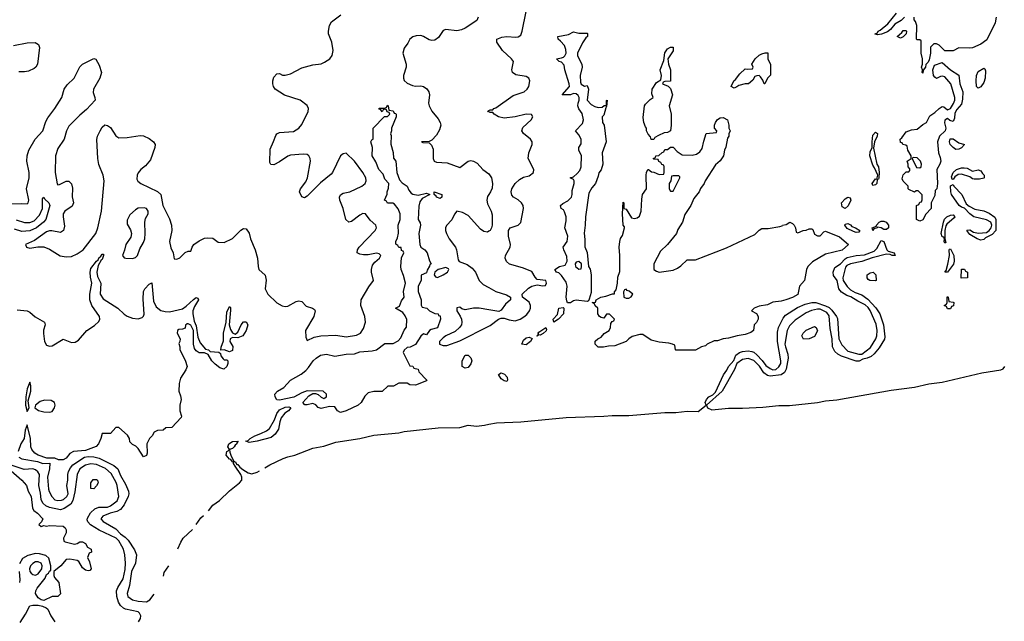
# Model space of a CAD drawing. Header units: inches. Extents: x 2293880 to 2522759, y 823965 to 1006879.
# Tile 293 of 325: x 2496616 to 2503719, y 854491 to 858832. Entities that reach past the tile are written whole.
import ezdxf

# ---------------------------------------------------------------- set-up
doc = ezdxf.new("R2010")
doc.units = ezdxf.units.IN
doc.header["$MEASUREMENT"] = 0
doc.layers.add('C4895', color=7, linetype='Continuous')
doc.layers.add('C5805', color=7, linetype='Continuous')

msp = doc.modelspace()

# ---------------------------------------------------------------- linework, layer by layer
at = {"layer": 'C4895', "color": 5}
for points, elevation in [([(2496550, 857503.8), (2496630, 857506.3), (2496670, 857502.6), (2496678, 857510), (2496681.2, 857530), (2496665.9, 857610), (2496683.4, 857690), (2496683.2, 857730), (2496668.3, 857811.7), (2496669.6, 857850), (2496680.9, 857890), (2496726.8, 857970), (2496781.6, 858030), (2496803.4, 858096.6), (2496817.6, 858122.4), (2496870, 858190.3), (2496919.8, 858270), (2496936.3, 858330), (2496959.1, 858360.9), (2497009.5, 858410), (2497049.6, 858490.4), (2497070, 858510.6), (2497150, 858551), (2497166, 858546), (2497190, 858504.7), (2497204.9, 858450), (2497193.1, 858410), (2497149.2, 858330), (2497145.9, 858305.9), (2497158.4, 858270), (2497159.1, 858250), (2497096.9, 858183.1), (2497050, 858143.1), (2496970, 858062.4), (2496954.1, 858030), (2496936.3, 857970), (2496890, 857901), (2496872.9, 857850), (2496871.8, 857730), (2496886.5, 857646.5), (2496890, 857640.5), (2496903.4, 857643.4), (2496950, 857665.5), (2496970, 857665.7), (2496988.3, 857648.3), (2496995.6, 857615.6), (2496994.5, 857554.5), (2497003.9, 857510), (2496994.4, 857485.6), (2496941.2, 857450), (2496930.2, 857430), (2496928.9, 857408.9), (2496938.8, 857341.2), (2496932.4, 857310), (2496910, 857296.5), (2496848.3, 857308.3), (2496830, 857309.1), (2496810, 857300.5), (2496721.7, 857238.3), (2496657.3, 857210), (2496664, 857190), (2496690, 857183.1), (2496746.9, 857193.1), (2496790, 857191.5), (2496830, 857176.5), (2496907.7, 857127.7), (2496950, 857121.1), (2496990, 857123.7), (2497030, 857141.7), (2497073.7, 857170), (2497165.3, 857290), (2497179.4, 857330), (2497205.7, 857450), (2497225.3, 857670), (2497217.4, 857710), (2497187.2, 857787.2), (2497179, 857830), (2497173, 857967), (2497176.3, 857990), (2497195.6, 858030), (2497210, 858056), (2497230, 858074), (2497250, 858067.7), (2497270, 858054), (2497310, 857994), (2497330, 857979.1), (2497390, 857980.5), (2497484.5, 857995.5), (2497510, 857992.4), (2497550, 857974.4), (2497582, 857950), (2497593.4, 857930), (2497590.6, 857910.6), (2497558.6, 857821.4), (2497524, 857776), (2497490, 857751.3), (2497470, 857725.6), (2497462.6, 857710), (2497461.4, 857681.4), (2497467.1, 857667.1), (2497489, 857649), (2497610, 857593), (2497634.4, 857570), (2497647.4, 857490), (2497695.5, 857395.5), (2497711.2, 857350), (2497713.8, 857310), (2497695.5, 857230), (2497705.1, 857185.1), (2497722.8, 857150), (2497730, 857106), (2497750, 857103), (2497770, 857114), (2497810, 857152), (2497830, 857162), (2497850, 857162), (2497859, 857190), (2497872.3, 857210), (2497910, 857236), (2497950, 857254), (2497970, 857258), (2498010, 857254), (2498047.2, 857227.2), (2498090, 857224), (2498150, 857251.8), (2498210, 857312.4), (2498230, 857323.8), (2498250, 857322), (2498271, 857291), (2498280.8, 857250), (2498313.8, 857170), (2498330.3, 857110), (2498335.3, 857050), (2498342, 857030), (2498387.8, 856987.8), (2498393.2, 856953.2), (2498386.5, 856890), (2498406.9, 856850), (2498470, 856789), (2498510, 856768.1), (2498530, 856762.2), (2498550, 856764.1), (2498610, 856799.2), (2498630, 856803.6), (2498650, 856798.9), (2498683.4, 856763.4), (2498729, 856749), (2498741.3, 856741.3), (2498748.4, 856730), (2498738.4, 856690), (2498677.6, 856590), (2498681.1, 856541.1), (2498690, 856516), (2498739, 856541), (2498789.1, 856550.9), (2498895.2, 856555.2), (2498970, 856542.5), (2499044.4, 856555.6), (2499073.3, 856570), (2499096.3, 856603.7), (2499109.8, 856650), (2499105.6, 856690), (2499076.3, 856770), (2499079, 856810), (2499135, 856905), (2499168.3, 856950), (2499153.2, 857010), (2499153.2, 857030), (2499160.8, 857059.2), (2499177.4, 857082.5), (2499212.1, 857110), (2499222, 857130), (2499210, 857142), (2499190, 857147.6), (2499130, 857136.1), (2499095.3, 857135.3), (2499070, 857139.1), (2499051.1, 857150), (2499052.9, 857170), (2499065, 857190), (2499179.8, 857310), (2499190.8, 857330), (2499183.9, 857350), (2499144.1, 857384.1), (2499110, 857431.9), (2499090, 857432.1), (2499070, 857422), (2499010, 857375.7), (2498990, 857371.7), (2498969.5, 857389.5), (2498950.3, 857470.3), (2498926, 857530), (2498922.6, 857550), (2498930, 857568.4), (2498950, 857578.9), (2498996.9, 857590), (2499084.7, 857630), (2499108.6, 857650), (2499114.2, 857670), (2499111.9, 857690), (2499092.2, 857730), (2499031.1, 857810), (2498970, 857868.3), (2498950, 857864.7), (2498930, 857848.2), (2498872.7, 857730), (2498862.7, 857717.3), (2498786.7, 857653.3), (2498690, 857558.9), (2498670, 857546), (2498650, 857552.3), (2498634, 857590), (2498640.3, 857610), (2498678.8, 857661.2), (2498692.2, 857690), (2498712.6, 857810), (2498711.1, 857831.1), (2498700.5, 857850), (2498690, 857858.5), (2498661.2, 857861.2), (2498570, 857853.5), (2498550, 857846.6), (2498490, 857805), (2498450, 857785.4), (2498426.7, 857786.7), (2498421.3, 857801.3), (2498422.4, 857897.6), (2498447.9, 857952.1), (2498462.9, 857997.2), (2498471.5, 858008.5), (2498490, 858017.5), (2498590, 858025.8), (2498630, 858049), (2498650, 858074.4), (2498697.2, 858170), (2498699.1, 858190), (2498690, 858213), (2498639.6, 858250), (2498526.1, 858286.1), (2498459.3, 858330), (2498446.6, 858350), (2498442, 858370), (2498442, 858390), (2498450, 858418), (2498470, 858441), (2498490, 858442.8), (2498512.5, 858432.5), (2498530, 858432), (2498570, 858440.7), (2498650, 858483.6), (2498730, 858505.5), (2498790, 858513), (2498815.6, 858524.4), (2498852.4, 858550), (2498870, 858573), (2498876.5, 858610), (2498868.5, 858670), (2498844, 858730), (2498843.1, 858750), (2498850.8, 858789.2), (2498864.4, 858815.6), (2498932.8, 858867.2)], 40), ([(2499923.8, 858850), (2499913.4, 858826.6), (2499830, 858769.7), (2499802.6, 858757.4), (2499770, 858751.6), (2499690, 858760.3), (2499670, 858753.5), (2499635.9, 858704.1), (2499610, 858683.1), (2499590, 858680.7), (2499570, 858687.2), (2499530, 858711.3), (2499510, 858717), (2499475.3, 858715.3), (2499451.6, 858708.4), (2499429.3, 858690), (2499416.8, 858663.2), (2499390, 858625.1), (2499379, 858590), (2499403.2, 858510), (2499402.9, 858490), (2499385.1, 858430), (2499384.1, 858410), (2499390, 858394), (2499410, 858373.6), (2499450, 858355.9), (2499470, 858352.2), (2499510, 858354), (2499530, 858349.3), (2499553.6, 858333.6), (2499567.9, 858310), (2499572.4, 858290), (2499564.9, 858230), (2499569.1, 858210), (2499590, 858172), (2499635.4, 858115.4), (2499649.2, 858090), (2499653, 858070), (2499643.7, 858036.3), (2499621.4, 857998.6), (2499590, 857962), (2499570, 857953.2), (2499514, 857950), (2499524.7, 857944.7), (2499570, 857942), (2499587.3, 857927.3), (2499598.5, 857898.5), (2499599.3, 857830), (2499606, 857810), (2499623.1, 857803.1), (2499698.8, 857798.8), (2499790, 857765.5), (2499850, 857811.5), (2499870, 857814.9), (2499890, 857811.4), (2499916, 857796), (2499957.8, 857750), (2499999.8, 857719.8), (2500000, 857719.5)], 40), ([(2496570, 858644.6), (2496670, 858664.6), (2496728.1, 858668.1), (2496752.2, 858652.2), (2496759.1, 858630), (2496744.6, 858510), (2496732.2, 858490), (2496719.7, 858480.3), (2496679.2, 858460.8), (2496650, 858455), (2496610, 858454.4)], 40), ([(2500000, 858165.9), (2499989.4, 858170), (2500000, 858176.2)], 40), ([(2496590, 857388.4), (2496650, 857369.4), (2496690, 857368.6), (2496719.2, 857380.8), (2496759.3, 857420.7), (2496781, 857470), (2496781.3, 857538.7), (2496790, 857550.4), (2496796.5, 857536.5), (2496825.7, 857510), (2496832, 857490), (2496804.5, 857390), (2496788.1, 857370), (2496736, 857330), (2496690, 857307.8), (2496630, 857304.1), (2496579.2, 857319.2)], 20), ([(2500000, 857570.2), (2499990, 857555.1), (2499984.7, 857530), (2499990, 857503.8), (2500000, 857483.8)], 40), ([(2500000, 857305.2), (2499990, 857299.2), (2499963.7, 857303.7), (2499940.9, 857320.9), (2499850, 857417.8), (2499810, 857440.7), (2499770, 857450.9), (2499752.7, 857427.3), (2499733.5, 857386.5), (2499694.4, 857345.6), (2499688.2, 857330), (2499688.4, 857311.6), (2499695.3, 857290), (2499713.4, 857250), (2499760.5, 857190), (2499767.6, 857170), (2499778.5, 857098.5), (2499786.6, 857086.6), (2499844.7, 857064.7), (2499878.9, 857038.9), (2499903.2, 857010), (2499931.2, 856950), (2499960.2, 856920.2), (2500000, 856899)], 40), ([(2496596.9, 856736.9), (2496670, 856730.2), (2496690, 856721.1), (2496727.5, 856687.5), (2496795.8, 856650), (2496799.6, 856630), (2496788.4, 856591.6), (2496786.5, 856566.5), (2496795.2, 856510), (2496810, 856483.1), (2496830, 856474.9), (2496850, 856477.3), (2496930, 856525.7), (2496990, 856502.4), (2497015.9, 856504.1), (2497040.2, 856519.8), (2497100.3, 856590), (2497154.4, 856625.6), (2497185.7, 856654.3), (2497193.3, 856670), (2497191, 856690), (2497135.2, 856770), (2497122.1, 856810), (2497120.7, 856850), (2497135.8, 856930), (2497125.5, 856974.5), (2497124.2, 857010), (2497130, 857035.8), (2497170, 857090.3), (2497181.3, 857098.7), (2497190, 857115.3), (2497199.3, 857120.7), (2497210, 857140.5), (2497219.3, 857139.3), (2497220.5, 857130), (2497210, 857101.6), (2497202.8, 857097.2), (2497182.8, 857057.3), (2497172.6, 857010), (2497178.2, 856978.2), (2497201.8, 856930), (2497196.5, 856850), (2497217.3, 856817.3), (2497324.9, 856750), (2497370, 856706), (2497390, 856692.6), (2497430, 856678.3), (2497470, 856673.1), (2497498.2, 856681.8), (2497508.2, 856691.8), (2497512.8, 856707.2), (2497506.1, 856813.9), (2497510, 856871.3), (2497519.3, 856890), (2497550, 856924), (2497570, 856934), (2497579.9, 856800.1), (2497600.2, 856760.2), (2497633.3, 856733.3), (2497665.1, 856725.1), (2497696.4, 856723.6), (2497790, 856745.5), (2497816.3, 856763.7), (2497870, 856813.4), (2497890, 856826), (2497902, 856822), (2497906, 856810), (2497876.7, 856763.3), (2497863.8, 856730), (2497863.8, 856710), (2497875.3, 856655.3), (2497890, 856622), (2497901.1, 856541.1), (2497918.8, 856498.8), (2497955.3, 856455.3), (2497978, 856450), (2497990, 856438), (2498052.7, 856432.7), (2498063.6, 856423.6), (2498067.1, 856407.1), (2498083.5, 856383.5), (2498090, 856378), (2498110, 856378), (2498118, 856370), (2498117.3, 856350), (2498110.5, 856330), (2498088.8, 856308.9), (2498060.2, 856320.2), (2498025.6, 856345.6), (2498002, 856370), (2497975.3, 856415.3), (2497950, 856428), (2497910, 856428), (2497890, 856442), (2497878, 856458), (2497869, 856490), (2497869, 856590), (2497850, 856628), (2497830, 856638), (2497823.6, 856636.4), (2497812.7, 856627.3), (2497810, 856606), (2497790, 856598), (2497763.6, 856596.4), (2497754, 856590), (2497752, 856570), (2497774, 856530), (2497772, 856510), (2497764.7, 856495.3), (2497772, 856470), (2497772, 856450), (2497810, 856374), (2497824.7, 856330), (2497815.3, 856304.7), (2497775.3, 856244.7), (2497765.4, 856205.4), (2497764.7, 856150), (2497776.9, 856116.9), (2497781, 856090), (2497771.3, 856050), (2497771.3, 856010), (2497782, 855970), (2497779.6, 855960.4), (2497714, 855890), (2497670, 855886), (2497651.2, 855868.9), (2497610, 855868), (2497585.4, 855854.6), (2497571.2, 855828.9), (2497552, 855810), (2497532, 855770), (2497535.3, 855704.7), (2497530, 855688), (2497510, 855678), (2497470, 855738), (2497454.6, 855754.6), (2497430, 855766), (2497410, 855786), (2497408, 855810), (2497394.6, 855834.6), (2497330, 855888), (2497310, 855888), (2497270, 855846), (2497210, 855846), (2497202, 855810), (2497184.7, 855770), (2497167.1, 855752.9), (2497090, 855722.9), (2497003.8, 855716.2), (2496978, 855702), (2496950, 855668.7), (2496930, 855655.3), (2496896.4, 855656.4), (2496870, 855668), (2496812.7, 855667.3), (2496750, 855689.2), (2496724.5, 855704.5), (2496704, 855730), (2496697.2, 855750), (2496692.7, 855810), (2496670, 855908), (2496656, 855870), (2496648.6, 855810), (2496624.4, 855770), (2496604.9, 855715.1)], 20), ([(2500000, 856738.3), (2499930.7, 856749.2), (2499890, 856749.8), (2499830, 856737.2), (2499805.9, 856745.9), (2499790, 856757.4), (2499770, 856751.6), (2499769.4, 856730), (2499793.2, 856693.2), (2499802.1, 856670), (2499805.7, 856650), (2499802.6, 856630), (2499789.4, 856610), (2499757.2, 856582.8), (2499690, 856551), (2499670, 856535.4), (2499645.3, 856510), (2499645, 856490), (2499670, 856480.4), (2499698.1, 856481.9), (2499790, 856515.3), (2500000, 856620.4)], 40), ([(2498384.1, 855598.3), (2498420.6, 855619.4), (2498515.5, 855664.5), (2498550, 855678.2), (2498599.5, 855690), (2498730, 855740.3), (2498810, 855755.3), (2498896.8, 855783.2), (2499068.7, 855810), (2499170, 855832.9), (2499350, 855849.4), (2499390, 855859.7), (2499633.6, 855886.4), (2499790, 855888.9), (2499850, 855904.9), (2499910, 855899.5), (2499970, 855906), (2500000, 855912.1)], 20), ([(2497977.3, 855288.3), (2498010, 855328.4), (2498057.2, 855362.8), (2498128.1, 855431.9), (2498200.9, 855490), (2498218.6, 855510), (2498218.6, 855530), (2498210.8, 855550.8), (2498169.7, 855610), (2498158, 855630), (2498158.6, 855638.6), (2498150, 855641.2), (2498138.7, 855658.7), (2498130, 855659.6), (2498105.8, 855690), (2498110, 855716), (2498120.4, 855719.6), (2498128.7, 855730), (2498117.6, 855750), (2498123.6, 855770), (2498150, 855788.4), (2498192, 855790), (2498182.8, 855777.2), (2498182.8, 855770), (2498170, 855762), (2498163.1, 855750), (2498150, 855737.7), (2498130.5, 855729.5), (2498132, 855710), (2498141.8, 855681.8), (2498162, 855642), (2498170, 855644), (2498182.8, 855622.8), (2498190, 855621.6), (2498203.2, 855603.2), (2498225, 855585), (2498262.9, 855562.9), (2498290, 855555.2), (2498330, 855567.1), (2498344.7, 855575.6)], 20), ([(2496610, 855674.8), (2496630, 855662.3), (2496744.4, 855644.4), (2496782, 855630), (2496832, 855632), (2496830.5, 855590.5), (2496816.5, 855530), (2496824.7, 855444.7), (2496828.1, 855428.1), (2496847.8, 855390), (2496870, 855366.3), (2496890, 855362), (2496916.3, 855363.7), (2496931.5, 855368.5), (2496955.1, 855390), (2496965.4, 855410), (2496956.4, 855470), (2496963.5, 855510), (2496962, 855550), (2496968.5, 855571.6), (2496981.4, 855598.6), (2497000, 855620), (2497083.9, 855676.1), (2497110, 855680.9), (2497150, 855678.3), (2497190, 855667.4), (2497295.9, 855615.9), (2497323.1, 855590), (2497342.2, 855542.2), (2497379.4, 855479.4), (2497400.3, 855430), (2497402.8, 855410), (2497398.3, 855390), (2497369.1, 855330), (2497343.1, 855296.9), (2497317.6, 855282.4), (2497268, 855272), (2497216.3, 855250), (2497201.3, 855230), (2497217.1, 855210), (2497310, 855157.3), (2497342.6, 855122.6), (2497377.5, 855097.5), (2497397.2, 855077.2), (2497445.1, 855005.1), (2497457.8, 854970), (2497452.2, 854910), (2497422.2, 854850), (2497407.2, 854750), (2497390.2, 854690), (2497396.9, 854670), (2497430, 854646.7), (2497470, 854636.9), (2497530, 854631.3), (2497555.2, 854644.8), (2497584.8, 854685.5)], 20), ([(2496534, 855594), (2496631.3, 855510), (2496664.7, 855470), (2496676, 855430), (2496698.8, 855390), (2496707.1, 855307.1), (2496718, 855290), (2496744.7, 855270), (2496782, 855230), (2496772.7, 855207.3), (2496754, 855190), (2496770, 855174), (2496790, 855182), (2496810, 855178), (2496830, 855182.8), (2496930, 855176), (2496944, 855164), (2496951, 855151), (2496950.8, 855129.2), (2496932, 855090), (2496934, 855070), (2496943.6, 855063.6), (2497010, 855046.8), (2497030, 855051.3), (2497050, 855064.7), (2497070, 855064.7), (2497090, 855052), (2497105.4, 855025.4), (2497132, 855010), (2497134, 854990), (2497118, 854982), (2497104.7, 854950), (2497118.8, 854918.8), (2497132, 854868), (2497122, 854858), (2497110, 854855.3), (2497090, 854859), (2497070, 854875.3), (2497041.2, 854921.2), (2497030, 854929), (2496978.6, 854938.6), (2496950, 854936), (2496912.7, 854890), (2496861, 854850), (2496861.6, 854821.6), (2496866.8, 854806.8), (2496898, 854770), (2496910, 854688), (2496891, 854669), (2496850, 854669.2), (2496790, 854640.9), (2496770, 854646), (2496750, 854660.5), (2496729, 854690), (2496731.1, 854710), (2496742.8, 854730), (2496799, 854801), (2496810, 854828.2), (2496822.8, 854837.2), (2496830, 854852.7), (2496839.7, 854860.3), (2496841, 854890), (2496825, 854945), (2496804.6, 854964.6), (2496758, 854978), (2496730, 854979.1), (2496674.1, 854965.9), (2496636.5, 854943.5), (2496614.3, 854905.7)], 20), ([(2497472.8, 854487.2), (2497486.5, 854510), (2497488.9, 854530), (2497479.8, 854550), (2497470, 854558), (2497378.6, 854578.6), (2497364.8, 854584.8), (2497343.7, 854603.7), (2497329.2, 854629.2), (2497316.3, 854670), (2497314.4, 854710), (2497324.7, 854735.3), (2497362.7, 854797.3), (2497376.1, 854863.9), (2497378.6, 854910), (2497374, 854970), (2497365.3, 855010), (2497353, 855033), (2497330.8, 855070.8), (2497310.8, 855090.8), (2497189.1, 855149.1), (2497126, 855186), (2497107.3, 855207.3), (2497103.3, 855223.3), (2497104.4, 855235.6), (2497126.2, 855273.8), (2497157.4, 855302.6), (2497186.7, 855313.3), (2497250, 855313.8), (2497270, 855323.6), (2497319, 855361), (2497329.8, 855390), (2497319.8, 855470), (2497312.6, 855492.6), (2497276.4, 855556.4), (2497234.2, 855594.2), (2497170, 855621.7), (2497130, 855625.7), (2497090, 855617.2), (2497050.3, 855590), (2497029.4, 855550.6), (2497014, 855426), (2496998.5, 855361.5), (2496983.6, 855336.4), (2496936.3, 855303.7), (2496910, 855296.1), (2496830, 855312.2), (2496803.6, 855323.6), (2496783.2, 855343.2), (2496769.6, 855370), (2496765.8, 855414.2), (2496753.3, 855470), (2496758.3, 855550), (2496747.6, 855570), (2496730, 855583.5), (2496710, 855591.2), (2496647.1, 855587.1), (2496541, 855621)], 20), ([(2497889.7, 855188.9), (2497921.8, 855238.2), (2497941.5, 855255)], 20), ([(2497757.2, 855013.4), (2497778.4, 855061.6), (2497795.3, 855090), (2497862.3, 855153.9)], 20), ([(2496611.2, 854850), (2496617.4, 854790), (2496614.3, 854770)], 20), ([(2497653.5, 854816), (2497658.1, 854841.9), (2497692.6, 854890.5)], 20), ([(2496618, 854482), (2496658.5, 854541.5), (2496690, 854602.6), (2496710, 854607), (2496750, 854606.4), (2496780.5, 854600.5), (2496807.9, 854587.9), (2496818.5, 854578.5), (2496840.7, 854530), (2496870, 854486)], 20)]:
    msp.add_lwpolyline(points, dxfattribs=dict(at, elevation=elevation))
for points, elevation in [([(2499490, 857566), (2499550, 857578.8), (2499574, 857570), (2499519.1, 857540.9), (2499503, 857517), (2499494.1, 857485.9), (2499490.7, 857390.7), (2499504.7, 857364.7), (2499506, 857350), (2499496, 857290), (2499502.8, 857210), (2499510.5, 857190.5), (2499538.8, 857170), (2499555.5, 857150), (2499572.8, 857092.8), (2499584.7, 857070), (2499574.6, 857065.4), (2499573.2, 857053.2), (2499554.9, 857025.1), (2499550, 857006), (2499512.7, 856987.3), (2499511.3, 856950), (2499491.3, 856910), (2499491.2, 856871.1), (2499511.2, 856811.1), (2499512.7, 856772.7), (2499518, 856758), (2499554, 856750), (2499571.6, 856731.6), (2499610, 856712), (2499634, 856710), (2499638, 856698), (2499650, 856694), (2499651.3, 856670), (2499630, 856609), (2499583.6, 856596.4), (2499571.3, 856588.7), (2499550, 856558), (2499530, 856566), (2499510, 856548), (2499471.2, 856488.9), (2499431.6, 856468.4), (2499410, 856466), (2499390, 856446), (2499382, 856430), (2499430, 856334), (2499451.6, 856331.6), (2499458, 856318), (2499491.2, 856311.1), (2499494, 856290), (2499554, 856230), (2499550, 856226), (2499470, 856195.3), (2499430, 856198), (2499410, 856208), (2499350, 856208), (2499311.6, 856188.4), (2499272.7, 856187.3), (2499230, 856148.7), (2499171.6, 856148.4), (2499130, 856138), (2499105.4, 856114.6), (2499078, 856070), (2499058, 856050), (2498970, 856009.2), (2498930, 855998), (2498908.8, 856008.9), (2498890, 856038), (2498850, 856041.2), (2498790, 856026.6), (2498770, 856033.2), (2498751.4, 856051.5), (2498730, 856062), (2498690, 856052.3), (2498672.9, 856052.9), (2498657.2, 856070), (2498701.5, 856118.5), (2498730, 856134), (2498750, 856134), (2498770, 856126), (2498790, 856106.8), (2498810, 856098.8), (2498817.5, 856102.5), (2498828.7, 856110), (2498828.7, 856130), (2498806, 856150), (2498690, 856154), (2498650, 856139), (2498593, 856107), (2498490, 856086), (2498470, 856089.2), (2498458, 856110), (2498457, 856130), (2498476, 856150), (2498522, 856178), (2498570, 856230.2), (2498646.1, 856273.9), (2498679.5, 856300.5), (2498699.1, 856320.9), (2498733.6, 856370), (2498754.5, 856390), (2498786.6, 856410), (2498830, 856417.6), (2498890, 856404), (2498970, 856418.4), (2499030, 856420.4), (2499070, 856434), (2499157.5, 856442.5), (2499189.6, 856450.4), (2499250, 856495.5), (2499310, 856496.3), (2499345.8, 856514.2), (2499365.1, 856534.9), (2499390, 856591.3), (2499406.6, 856613.4), (2499407.7, 856667.7), (2499395.5, 856695.5), (2499378.6, 856718.6), (2499326, 856750), (2499355.3, 856764.7), (2499370, 856802), (2499389, 856830), (2499385.6, 856870), (2499398, 856930), (2499385.4, 856985.4), (2499368, 857030), (2499366, 857050), (2499370, 857114), (2499386, 857150), (2499382, 857162), (2499370, 857166), (2499367.3, 857187.3), (2499350, 857188.7), (2499343.1, 857203.1), (2499329, 857211), (2499328.7, 857230), (2499342, 857258), (2499347.7, 857292.3), (2499345.6, 857350), (2499359.5, 857390), (2499361.6, 857430), (2499347.1, 857467.1), (2499320.4, 857500.4), (2499308.4, 857508.4), (2499270, 857508.7), (2499262, 857522), (2499248, 857530), (2499266.8, 857573.2), (2499267.3, 857590), (2499276.4, 857616.4), (2499278, 857650), (2499250, 857682), (2499237.6, 857717.6), (2499205.6, 857750), (2499185.6, 857805.6), (2499158, 857850), (2499162, 857910), (2499149.2, 857950), (2499156.4, 857963.6), (2499166, 857970), (2499166, 858050), (2499247.3, 858132.7), (2499270, 858134), (2499286, 858150), (2499282, 858162), (2499267.3, 858167.3), (2499262, 858182), (2499250, 858186), (2499238, 858182), (2499230, 858166), (2499222, 858182), (2499210, 858186), (2499210, 858194), (2499247.3, 858192.7), (2499262, 858198), (2499270, 858214), (2499274, 858210), (2499278, 858178), (2499310, 858174), (2499318, 858158), (2499330, 858154), (2499331.6, 858148.4), (2499332, 858130), (2499298, 858050), (2499298, 858030), (2499291.6, 858008.4), (2499295.3, 857995.3), (2499293.7, 857933.7), (2499310, 857874), (2499311.3, 857831.3), (2499330, 857812), (2499336, 857730), (2499356.2, 857676.2), (2499373.8, 857653.8), (2499410, 857631.3), (2499422.5, 857602.5), (2499440.4, 857580.4), (2499452.5, 857572.5)], 20), ([(2499650, 857542), (2499622, 857550), (2499619, 857559), (2499606, 857570), (2499606, 857590), (2499662, 857570), (2499662, 857550)], 20), ([(2497514.7, 857474.7), (2497470, 857471.8), (2497450, 857459.5), (2497410, 857424.7), (2497390, 857384), (2497390, 857356), (2497415.1, 857315.1), (2497421.8, 857290), (2497416.4, 857263.6), (2497382, 857210), (2497372, 857168), (2497356.3, 857130), (2497370, 857114), (2497382, 857110), (2497430, 857107.4), (2497450, 857115.5), (2497464.5, 857130), (2497481.5, 857178.5), (2497510, 857224.9), (2497517.4, 857250), (2497521.4, 857290), (2497518.7, 857370), (2497523.8, 857396.2), (2497542, 857430), (2497542, 857450), (2497530, 857469.2)], 40), ([(2499690, 857043.6), (2499634, 857030), (2499610.1, 857010), (2499606.6, 856990), (2499616.5, 856976.5), (2499630, 856971.1), (2499670, 856989.6), (2499700.9, 857010), (2499712.6, 857030), (2499710, 857034)], 40), ([(2498170, 856562), (2498190, 856578), (2498213.2, 856630), (2498230, 856650.6), (2498250.6, 856650.6), (2498261, 856630), (2498250.4, 856590), (2498224.7, 856550), (2498190, 856535.3), (2498150, 856538), (2498134, 856530), (2498132, 856510), (2498152.5, 856472.5), (2498150, 856444), (2498130, 856434), (2498090, 856448.7), (2498067.3, 856447.3), (2498068.8, 856468.9), (2498086.8, 856513.2), (2498085.4, 856570), (2498105.1, 856650), (2498110, 856722), (2498130, 856762), (2498136, 856756), (2498136.3, 856736.3), (2498126, 856630), (2498135.5, 856595.5), (2498150, 856571.3)], 20), ([(2499830, 856318), (2499808, 856330), (2499808.8, 856371.1), (2499830, 856412), (2499850, 856412), (2499870.9, 856390.9), (2499878, 856370), (2499870.9, 856349.1), (2499850, 856322)], 20), ([(2496690, 856215.3), (2496670, 856168), (2496660.7, 856110), (2496658.8, 856050), (2496670, 856004.7), (2496684, 856030), (2496678, 856082), (2496697.2, 856150), (2496697.2, 856190)], 20), ([(2496794.6, 856085.4), (2496762.8, 856077.3), (2496730.4, 856050), (2496724.7, 856030), (2496752.5, 856012.5), (2496790, 856002.9), (2496830, 855998.8), (2496850, 856005.5), (2496866.8, 856030), (2496871.9, 856050), (2496866.9, 856070), (2496843.9, 856083.9)], 20), ([(2498270, 855780.7), (2498248, 855790), (2498264.4, 855795.6), (2498278.7, 855810), (2498311.4, 855830), (2498355.4, 855844.6), (2498395.6, 855864.4), (2498417.8, 855882.2), (2498454.9, 855945.1), (2498470, 855990.6), (2498490, 856015.5), (2498530, 856034.9), (2498558, 856038), (2498570, 856034), (2498571.2, 856031.1), (2498554.8, 856010), (2498528.5, 855991.5), (2498501.8, 855958.2), (2498491.9, 855930), (2498483.6, 855876.4), (2498459, 855841), (2498430, 855817.7), (2498330, 855789.7)], 20), ([(2497150, 855446), (2497128.4, 855448.4), (2497129, 855490), (2497146.6, 855513.4), (2497170, 855514.8), (2497178, 855510), (2497182, 855490), (2497170, 855468)], 20), ([(2496730, 854919.2), (2496710, 854908.6), (2496693.9, 854890), (2496686.5, 854870), (2496688.3, 854850), (2496697.7, 854837.7), (2496710, 854827.6), (2496730, 854823.5), (2496750, 854833.2), (2496774.8, 854870), (2496778.1, 854890), (2496770, 854909.3), (2496750, 854919.2)], 40)]:
    msp.add_lwpolyline(points, close=True, dxfattribs=dict(at, elevation=elevation))
at = {"layer": 'C5805', "color": 5}
for points, elevation in [([(2500000, 858176.2), (2500010, 858182), (2500030, 858182), (2500035.3, 858190), (2500050, 858195.5), (2500176, 858284), (2500254.7, 858310), (2500275.5, 858330), (2500287.7, 858350), (2500295.5, 858390), (2500288.1, 858410), (2500270, 858420.7), (2500194.5, 858434.5), (2500171.1, 858450), (2500165.6, 858470), (2500177.2, 858530), (2500163.5, 858550), (2500099.7, 858610), (2500057, 858670), (2500059, 858690), (2500093.3, 858706.7), (2500129.6, 858710.4), (2500194.9, 858705.1), (2500212.4, 858707.6), (2500230, 858719.1), (2500240.3, 858750), (2500268.6, 858890)], 40), ([(2502998, 858850), (2502975.3, 858824.7), (2502930, 858799.3), (2502898.5, 858761.5), (2502876.3, 858743.7), (2502832.5, 858727.5), (2502803.3, 858723.3), (2502786.6, 858726.6), (2502787, 858730), (2502802.9, 858737.1), (2502808, 858750), (2502824.2, 858755.8), (2502879.2, 858800.8), (2502941.3, 858878.7)], 20), ([(2503659.5, 858850), (2503652.2, 858810), (2503592.8, 858687.2), (2503550, 858655.6), (2503490, 858629.4), (2503470, 858625.2), (2503391.6, 858628.4), (2503350, 858608), (2503330, 858606), (2503290, 858606), (2503250, 858648), (2503230, 858658), (2503210, 858658), (2503186.8, 858633.2), (2503186, 858590), (2503176.9, 858543.1), (2503170, 858526), (2503152, 858508), (2503151.2, 858488.9), (2503132.7, 858467.3), (2503130, 858446), (2503126, 858450), (2503128, 858470), (2503122, 858490), (2503128.7, 858510), (2503128.7, 858550), (2503119, 858590), (2503118, 858678), (2503110, 858686), (2503090, 858686), (2503086, 858690), (2503088, 858790), (2503078, 858818), (2503068, 858830), (2503068, 858850)], 20), ([(2500000, 856620.4), (2500010, 856625.4), (2500070, 856670.2), (2500090, 856678.9), (2500110, 856678.4), (2500146.2, 856666.2), (2500190, 856659.8), (2500227.1, 856670), (2500253.6, 856686.4), (2500274.9, 856705.1), (2500293.6, 856730), (2500300.9, 856750), (2500300.4, 856770), (2500290, 856792.8), (2500243, 856830), (2500241.3, 856850), (2500286.2, 856893.8), (2500311.4, 856908.6), (2500350, 856918.7), (2500390, 856910.5), (2500410, 856914.8), (2500416.9, 856930), (2500411.4, 856948.6), (2500350, 856956.8), (2500333.4, 856973.4), (2500310, 857014.2), (2500241.8, 857041.8), (2500150, 857067.1), (2500126.6, 857086.6), (2500117.7, 857110), (2500119.3, 857130), (2500153.1, 857190), (2500155.3, 857210), (2500142.2, 857270), (2500140.9, 857310), (2500154, 857330), (2500210.6, 857349.3), (2500230.8, 857369.2), (2500249.8, 857470), (2500248.5, 857490), (2500236.4, 857510), (2500211.8, 857531.8), (2500178.7, 857550), (2500166.3, 857566.3), (2500161.5, 857590), (2500166.2, 857610), (2500189.9, 857650.1), (2500220.3, 857679.7), (2500250, 857694.7), (2500290, 857704), (2500322.9, 857730), (2500324.2, 857750), (2500283.5, 857830), (2500287.6, 857870), (2500312.8, 857930), (2500311.6, 857950), (2500300.7, 857970), (2500249.5, 858010), (2500238.4, 858030), (2500245.4, 858054.6), (2500304.7, 858110), (2500317.4, 858130), (2500307.9, 858147.9), (2500270.6, 858150.6), (2500190, 858131.6), (2500110, 858121.4), (2500069.3, 858130), (2500039, 858150), (2500030, 858162), (2500010, 858162), (2500000, 858165.9)], 40), ([(2500000, 857719.5), (2500019, 857690), (2500026.3, 857650), (2500024, 857616), (2500013.1, 857590), (2500000, 857570.2)], 40), ([(2500000, 857483.8), (2500016.9, 857450), (2500023.4, 857423.4), (2500024.5, 857350), (2500020.2, 857330), (2500009.3, 857310.7), (2500000, 857305.2)], 40), ([(2500000, 855912.1), (2500056.5, 855923.5), (2500230, 855928.7), (2500558.2, 855961.8), (2500829.7, 855970.3), (2500890, 855976.1), (2501010, 855974.7), (2501270, 855996.5), (2501350, 855997.2), (2501430, 856006), (2501510, 856005.4), (2501568.7, 856050), (2501561.6, 856070), (2501569.7, 856090), (2501587.6, 856110), (2501615.8, 856124.2), (2501635.1, 856144.9), (2501693.1, 856270), (2501717, 856303), (2501729.9, 856330.1), (2501766.9, 856373.1), (2501783.1, 856410), (2501809.1, 856430.9), (2501830, 856438.6), (2501870, 856443.2), (2501898.1, 856438.1), (2501912.3, 856432.3), (2501933.7, 856413.7), (2501972.6, 856372.6), (2501997.5, 856337.5), (2502030, 856314), (2502050, 856304.4), (2502070, 856308), (2502092.9, 856327.1), (2502106.2, 856350), (2502107.7, 856370), (2502083.1, 856510), (2502083.6, 856576.4), (2502089.7, 856610), (2502122.8, 856677.2), (2502140.9, 856699.1), (2502226.2, 856753.8), (2502281.3, 856778.7), (2502330, 856791.6), (2502358, 856790), (2502430, 856768), (2502455.5, 856755.5), (2502475.6, 856735.6), (2502508.7, 856690), (2502514.6, 856674.6), (2502525.7, 856530), (2502546.4, 856486.4), (2502590, 856440.9), (2502670, 856418.3), (2502690, 856418.7), (2502754.2, 856465.8), (2502792.2, 856527.8), (2502799.2, 856550), (2502802.7, 856590), (2502794.2, 856634.2), (2502752.2, 856732.2), (2502735.7, 856755.7), (2502714.6, 856774.6), (2502661.1, 856801.1), (2502612.7, 856832.7), (2502582.4, 856842.4), (2502545.2, 856865.2), (2502526, 856890), (2502513.3, 856950), (2502486.2, 856986.2), (2502483.5, 857010), (2502497.3, 857042.6), (2502536.2, 857070), (2502570, 857106.4), (2502584.9, 857115.1), (2502650, 857130.3), (2502710, 857135.8), (2502779.3, 857160.7), (2502798.5, 857181.5), (2502830, 857238), (2502850.4, 857230), (2502870.4, 857170.4), (2502880.9, 857160.9), (2502924.7, 857150), (2502930.8, 857129.2), (2502910, 857129.4), (2502896.5, 857136.5), (2502870, 857139.3), (2502766, 857114), (2502690, 857085.7), (2502609, 857071), (2502582, 857058), (2502573, 857047), (2502553.4, 856970), (2502557, 856950), (2502585.4, 856905.4), (2502610, 856882.6), (2502643.4, 856863.4), (2502690, 856846.5), (2502734.2, 856814.2), (2502792.1, 856752.1), (2502821.1, 856710), (2502847.4, 856630), (2502857.4, 856542.6), (2502853.5, 856526.5), (2502815.8, 856464.2), (2502779.5, 856420.5), (2502758, 856402), (2502730, 856388.3), (2502698.7, 856381.3), (2502671.2, 856368.8), (2502650, 856367.1), (2502544.5, 856404.5), (2502518.9, 856418.9), (2502497.2, 856437.3), (2502479.7, 856470), (2502476.4, 856530), (2502462.5, 856602.5), (2502456, 856695.9), (2502438.2, 856718.2), (2502390, 856742.4), (2502370, 856742.6), (2502327.5, 856732.5), (2502290, 856716.4), (2502210, 856664.4), (2502170, 856622), (2502151.4, 856590), (2502136.2, 856490), (2502139.1, 856470), (2502158.3, 856418.3), (2502160.7, 856390), (2502145.3, 856310), (2502133.5, 856286.5), (2502110, 856269.7), (2502030, 856259.7), (2502010, 856263.5), (2501984.2, 856284.2), (2501952.1, 856332.1), (2501911.7, 856371.7), (2501870, 856386.4), (2501830, 856378.7), (2501788.6, 856351.5), (2501773.4, 856306.6), (2501682.6, 856150), (2501570.6, 856050), (2501578, 856030), (2501610, 856017.6), (2501730, 856028.2), (2501830, 856028.4), (2501976, 856036), (2502091.4, 856048.6), (2502170, 856048.6), (2502370, 856070.2), (2502430, 856082), (2502510, 856088.7), (2502902.8, 856157.2), (2503070, 856180.6), (2503175.4, 856204.6), (2503270, 856217.1), (2503556.5, 856283.5), (2503694.1, 856305.9), (2503710, 856311.7), (2503722.8, 856330)], 20), ([(2500000, 856899), (2500051.5, 856871.5), (2500126.8, 856846.8), (2500155.5, 856830), (2500157.1, 856810), (2500120, 856780), (2500090, 856735), (2500073.4, 856726.6), (2500000, 856738.3)], 40)]:
    msp.add_lwpolyline(points, dxfattribs=dict(at, elevation=elevation))
at = {"layer": 'C5805', "color": 5, "elevation": 20}
for points in [[(2502970, 858698), (2502946, 858710), (2502980.4, 858739.6), (2502990, 858754), (2503010, 858754), (2503014, 858750), (2503011.6, 858728.4), (2502990, 858708)], [(2500650, 858734), (2500710, 858734), (2500711.2, 858731.1), (2500711, 858710), (2500699.6, 858700.4), (2500675.5, 858664.5), (2500638.8, 858590), (2500638.8, 858570), (2500670.5, 858510), (2500673.4, 858490), (2500659.1, 858430), (2500660.7, 858380.7), (2500667.1, 858367.1), (2500690, 858351.3), (2500710, 858356), (2500718.8, 858330), (2500710.7, 858250), (2500738.5, 858218.5), (2500764.5, 858204.5), (2500790, 858197.3), (2500818.6, 858201.4), (2500832, 858212), (2500848, 858212), (2500849.3, 858249.3), (2500854, 858250), (2500850, 858206), (2500843.6, 858196.4), (2500830, 858142), (2500818, 858130), (2500821, 858090), (2500831.3, 858071.3), (2500845.5, 857950), (2500817.3, 857870), (2500822.8, 857790), (2500810, 857749.3), (2500793.5, 857726.5), (2500790, 857702), (2500770.2, 857650), (2500742, 857618), (2500721.1, 857578.9), (2500697.1, 857410), (2500695.5, 857350), (2500687.7, 857292.3), (2500693.4, 857246.6), (2500693.4, 857193.4), (2500710, 857152), (2500718.8, 857050), (2500730, 857031.3), (2500738, 856990), (2500737.6, 856862.4), (2500724.7, 856815.3), (2500718, 856802), (2500710, 856798), (2500630, 856808), (2500610, 856802), (2500590, 856789), (2500568.8, 856788.9), (2500562, 856802), (2500558.4, 856830), (2500565.1, 856910), (2500558.8, 856938.8), (2500525.3, 856985.3), (2500504.4, 857004.4), (2500489.4, 857010), (2500477.2, 857030), (2500510, 857050.4), (2500550, 857061), (2500564.5, 857090), (2500562.7, 857122.7), (2500540.7, 857170), (2500537.2, 857190), (2500565.2, 857230), (2500569, 857269), (2500548, 857330), (2500558.7, 857381.3), (2500557.6, 857410), (2500545.9, 857445.9), (2500538.6, 857458.6), (2500522, 857470), (2500518, 857490), (2500534.6, 857505.4), (2500570, 857524.7), (2500595.3, 857550), (2500602, 857570), (2500600.2, 857599.8), (2500615.3, 857650), (2500615.3, 857670), (2500610, 857678), (2500588, 857690), (2500610, 857698), (2500637.6, 857722.4), (2500655.6, 857744.4), (2500665.6, 857770), (2500669.2, 857850), (2500648.7, 857890), (2500649, 857910), (2500665.1, 857934.9), (2500665.1, 857970), (2500650, 858002), (2500626, 858030), (2500676.3, 858083.7), (2500682.9, 858110), (2500674.2, 858154.2), (2500649.6, 858189.6), (2500642, 858210), (2500643.7, 858230), (2500652.7, 858250), (2500652.7, 858270), (2500644.1, 858284.1), (2500630, 858297.2), (2500610, 858299), (2500590, 858289.6), (2500529, 858290), (2500582, 858350), (2500579, 858370), (2500549.4, 858470), (2500544, 858504), (2500525.2, 858525.2), (2500508, 858530), (2500488.7, 858550), (2500524.7, 858555.3), (2500538, 858562), (2500549.3, 858570.7), (2500559, 858590), (2500556, 858616), (2500544.8, 858644.8), (2500517.6, 858677.6), (2500501.2, 858690), (2500498, 858710), (2500575.5, 858724.5), (2500610, 858744.7)], [(2501170, 857966), (2501167.3, 857987.3), (2501150, 858006), (2501138, 858030), (2501138, 858050), (2501130, 858058), (2501117.2, 858090), (2501113.6, 858126.4), (2501124, 858210), (2501130, 858222), (2501163.1, 858256.9), (2501186, 858270), (2501176.4, 858296.4), (2501179, 858330), (2501210, 858378), (2501242, 858398), (2501246, 858430), (2501235.3, 858470), (2501262, 858538), (2501270, 858592), (2501290, 858622), (2501310, 858634), (2501330, 858634), (2501330, 858608), (2501291.6, 858548.4), (2501296, 858510), (2501310.4, 858470), (2501311.6, 858388.4), (2501270, 858386), (2501258, 858382), (2501254, 858370), (2501292.7, 858352.7), (2501310, 858334), (2501324.7, 858290), (2501301, 858210), (2501316.3, 858150), (2501316.3, 858070), (2501310.7, 858030.7), (2501290, 858018), (2501265.4, 858014.6), (2501223.6, 857996.4), (2501198, 857982), (2501190, 857966)], [(2501986, 858370), (2501976.4, 858396.4), (2501960.4, 858420.4), (2501950, 858428), (2501932.7, 858427.3), (2501918, 858422), (2501903.6, 858396.4), (2501874, 858370), (2501850, 858368.7), (2501803.6, 858356.4), (2501790, 858348), (2501770, 858338), (2501748.7, 858350), (2501768, 858390), (2501780.4, 858399.6), (2501810, 858442), (2501850, 858478), (2501866, 858474), (2501902, 858478), (2501906, 858490), (2501898, 858510), (2501922, 858550), (2501950, 858574.8), (2501970, 858584.7), (2501992.7, 858592.7), (2502012.7, 858592.7), (2502014, 858550), (2502032.7, 858507.3), (2502031.6, 858431.6), (2502011.2, 858408.9), (2501991.3, 858370)], [(2503350, 858098), (2503324.7, 858104.7), (2503310, 858118), (2503290, 858106), (2503287.3, 858087.3), (2503296, 858050), (2503291.3, 858030), (2503251.3, 857990), (2503238, 857950), (2503244.7, 857870), (2503256.9, 857836.9), (2503261, 857810), (2503254.8, 857790), (2503230.8, 857750), (2503236, 857650), (2503231.3, 857610), (2503221, 857599), (2503216.9, 857563.1), (2503192, 857510), (2503191.6, 857468.4), (2503151.6, 857428.4), (2503130, 857388), (2503110, 857378), (2503086, 857390), (2503086, 857490), (2503102, 857498), (2503110, 857514), (2503122, 857518), (2503127.3, 857532.7), (2503127.3, 857567.3), (2503096.4, 857596.4), (2503083.6, 857596.4), (2503070, 857588), (2503030, 857606), (2503026, 857610), (2503026, 857630), (2502990, 857666), (2502983.1, 857683.1), (2502990, 857712), (2503010, 857734), (2503030, 857734), (2503036.4, 857743.6), (2503036.4, 857756.4), (2503026, 857770), (2503026, 857790), (2503018, 857810), (2503046, 857830), (2503048, 857850), (2503022, 857890), (2503018, 857918), (2503007.3, 857927.3), (2502986, 857930), (2502982, 857942), (2502970, 857946), (2502968, 857970), (2502980.4, 857979.6), (2503010, 858022), (2503050, 858038), (2503090, 858042), (2503130, 858076), (2503158, 858090), (2503181.2, 858138.8), (2503218.3, 858161.7), (2503250, 858191.3), (2503270, 858204.7), (2503282, 858202), (2503310, 858182), (2503330, 858192), (2503352.9, 858227.1), (2503361.2, 858250), (2503361.2, 858270), (2503334, 858370), (2503290, 858419), (2503270, 858424), (2503258, 858422), (2503230, 858408), (2503216.4, 858416.4), (2503208.8, 858428.9), (2503204, 858470), (2503215.3, 858504.7), (2503270, 858522), (2503331.3, 858470), (2503390.9, 858430.9), (2503398.8, 858370), (2503418.8, 858310), (2503417.3, 858257.3), (2503410, 858222), (2503377.1, 858182.9), (2503363, 858157), (2503359.1, 858120.9)], [(2503530, 858338), (2503518, 858350), (2503515.3, 858390), (2503519, 858430), (2503530, 858458), (2503570, 858482), (2503578, 858478), (2503583.6, 858463.6), (2503581, 858410), (2503570, 858378), (2503550, 858348)], [(2501230, 857010.7), (2501330, 857024.9), (2501361.5, 857038.5), (2501384.8, 857055.2), (2501430, 857098.8), (2501490, 857098), (2501714.3, 857185.7), (2501919.5, 857280.5), (2501950, 857312.7), (2501970, 857325.5), (2502014.5, 857325.5), (2502100.4, 857339.6), (2502115.3, 857344.7), (2502118, 857350), (2502145.2, 857354.8), (2502170.6, 857370.6), (2502190, 857362), (2502202, 857350), (2502212, 857330), (2502218, 857298), (2502230, 857294), (2502268.8, 857311.1), (2502290, 857312), (2502310, 857322), (2502330, 857322), (2502338, 857318), (2502350, 857284.7), (2502370, 857272), (2502390, 857272), (2502418, 857302), (2502430, 857304.7), (2502530, 857266), (2502594, 857210), (2502550, 857169.2), (2502430, 857139), (2502335.3, 857084.7), (2502302, 857050), (2502292, 857030), (2502278, 856950), (2502241, 856910), (2502230, 856849.2), (2502190, 856826), (2502142, 856810), (2502110, 856800.9), (2502050, 856793.2), (2502010, 856775.3), (2501950, 856764), (2501914, 856750), (2501894, 856730), (2501931.2, 856711.1), (2501942, 856690), (2501942, 856670), (2501930, 856646), (2501914, 856630), (2501910, 856588.7), (2501890, 856575.3), (2501850, 856559.3), (2501790.5, 856549.5), (2501730, 856532.7), (2501691, 856529), (2501650, 856515.3), (2501625.4, 856514.6), (2501574, 856490), (2501562, 856478), (2501534, 856470), (2501490, 856448), (2501350, 856446), (2501346, 856450), (2501342, 856482), (2501326, 856490), (2501298, 856498), (2501230, 856504), (2501170, 856519), (2501110, 856559), (2501090, 856559), (2501035.3, 856544.7), (2501010.7, 856529.3), (2500990.5, 856509.5), (2500910, 856479), (2500863.5, 856476.5), (2500828.4, 856468.4), (2500790, 856468), (2500768, 856490), (2500768.4, 856511.6), (2500786, 856530), (2500810, 856542), (2500832.9, 856567.1), (2500868, 856590), (2500878, 856610), (2500880.4, 856639.6), (2500890, 856654), (2500902, 856658), (2500906, 856670), (2500870, 856706), (2500850, 856706), (2500830, 856678), (2500810, 856682), (2500798, 856690), (2500786, 856710), (2500786, 856750), (2500767.3, 856767.3), (2500762, 856782), (2500746, 856790), (2500770, 856794), (2500775.3, 856810), (2500808.7, 856830), (2500843.8, 856836.2), (2500892.7, 856852.7), (2500907.3, 856852.7), (2500907.3, 856867.3), (2500918, 856882), (2500929.3, 856930), (2500930, 856974), (2500944.7, 857015.3), (2500944.5, 857130), (2500939.5, 857190), (2500944.5, 857230), (2500950, 857252), (2500964.7, 857275.3), (2500978, 857330), (2500978, 857338), (2500969.1, 857349.1), (2500963.7, 857430), (2500970, 857514), (2500974, 857510), (2500974, 857470), (2500990, 857464.7), (2501030, 857402), (2501050, 857396), (2501070, 857401), (2501086, 857414), (2501099.3, 857450), (2501103.2, 857536.8), (2501109.2, 857570), (2501138, 857610), (2501135.3, 857710), (2501138, 857730), (2501148, 857750), (2501151.6, 857751.6), (2501172.7, 857732.7), (2501191.6, 857731.6), (2501230, 857714), (2501262, 857718), (2501266, 857730), (2501266, 857770), (2501262, 857782), (2501247.3, 857787.3), (2501242, 857802), (2501227.3, 857807.3), (2501222, 857822), (2501190, 857826), (2501186, 857830), (2501202, 857838), (2501206, 857850), (2501227.3, 857852.7), (2501250, 857874), (2501262, 857878), (2501270, 857894), (2501290, 857894), (2501310, 857912), (2501330, 857912), (2501359.8, 857879.8), (2501395.3, 857855.3), (2501466.3, 857853.7), (2501498, 857862), (2501521.2, 857878.8), (2501539, 857901), (2501550, 857954), (2501569, 858010), (2501642, 858018), (2501646, 858030), (2501628, 858048), (2501628.7, 858070), (2501635.3, 858090), (2501650, 858111), (2501670, 858122.8), (2501690, 858126), (2501722, 858110), (2501732, 858070), (2501732, 858050), (2501742, 858030), (2501731, 858009), (2501730.8, 857990), (2501722.8, 857977.2), (2501710.8, 857910.8), (2501701, 857890), (2501693, 857850), (2501670, 857814), (2501636.3, 857783.7), (2501561, 857670), (2501554, 857650), (2501527.3, 857612.7), (2501517.3, 857590), (2501479.1, 857540.9), (2501456.3, 857490), (2501414.8, 857425.2), (2501397.3, 857370), (2501362.8, 857317.2), (2501354, 857290), (2501290, 857209.3), (2501239.6, 857160.4), (2501190.8, 857070), (2501191.3, 857030), (2501210, 857016)], [(2502770, 857635.3), (2502766.6, 857650), (2502790, 857682.8), (2502799, 857681), (2502805.2, 857710), (2502783, 857763), (2502770, 857781.2), (2502749.1, 857850), (2502750, 857878), (2502766, 857910), (2502764.7, 857950), (2502770, 857998), (2502790, 858020.7), (2502802.8, 858010), (2502800.7, 857990), (2502782.8, 857950), (2502774.4, 857905.6), (2502799.3, 857790), (2502810.3, 857770), (2502817.1, 857730), (2502812.7, 857690), (2502810, 857682), (2502801, 857679), (2502798, 857650), (2502790, 857640.9)], [(2503370, 857895.3), (2503348.8, 857908.9), (2503328.7, 857930), (2503324, 857950), (2503329.1, 857970.9), (2503350, 857972), (2503390, 857942), (2503431.2, 857931.1), (2503410, 857908), (2503390, 857898)], [(2503062, 857838), (2503054, 857830), (2503084.7, 857764.7), (2503110, 857762), (2503118, 857770), (2503122, 857790), (2503115.3, 857810), (2503090, 857835.3)], [(2503490, 857738), (2503530, 857747.3), (2503550, 857741), (2503561.3, 857721.3), (2503574, 857710), (2503574, 857690), (2503570, 857689), (2503539.9, 857680.1), (2503502, 857682), (2503490, 857684.5), (2503470, 857698), (2503410, 857716.2), (2503386.2, 857713.8), (2503361.6, 857698.4), (2503350, 857678), (2503342, 857682), (2503338, 857698), (2503349.5, 857730), (2503373.2, 857750), (2503410, 857763.8), (2503430, 857763.8), (2503450, 857759.3)], [(2501370, 857706), (2501330, 857706), (2501318, 857702), (2501314, 857670), (2501302, 857650), (2501302, 857610), (2501310, 857594), (2501330, 857594), (2501378, 857690), (2501378, 857698)], [(2503550, 857240.9), (2503522, 857250), (2503470, 857281.2), (2503448.8, 857311.1), (2503450, 857314), (2503470, 857314.8), (2503497.3, 857297.3), (2503532.3, 857292.3), (2503590, 857295.5), (2503610, 857310.7), (2503624.5, 857330), (2503629.3, 857350), (2503621.2, 857370), (2503590, 857386.6), (2503499, 857410), (2503469.7, 857429.7), (2503432.5, 857472.5), (2503410, 857478), (2503393.2, 857490), (2503338.4, 857570), (2503332, 857590), (2503330, 857634), (2503350, 857642), (2503354.8, 857630), (2503413.4, 857570), (2503444.1, 857504.1), (2503465.8, 857485.8), (2503505.1, 857465.1), (2503572.1, 857452.1), (2503610, 857435.5), (2503650, 857406), (2503658, 857390), (2503658, 857310), (2503630, 857282), (2503582, 857258), (2503570, 857246.6)], [(2502570, 857469), (2502550, 857481.2), (2502543.7, 857510), (2502570, 857539.3), (2502590, 857550.4), (2502607.1, 857547.1), (2502611.9, 857530), (2502592.7, 857487.3)], [(2503290, 857218), (2503284, 857230), (2503287.3, 857247.3), (2503282, 857262), (2503270, 857266), (2503262.7, 857290), (2503279.3, 857370), (2503287.8, 857392.2), (2503305.2, 857410), (2503330, 857421.6), (2503350, 857422.8), (2503362.8, 857410), (2503358, 857402), (2503303.4, 857356.6), (2503296.8, 857343.2), (2503290.5, 857309.5), (2503290.7, 857250.7), (2503296, 857224)], [(2502650, 857297.2), (2502630, 857303.7), (2502586, 857326), (2502567.9, 857347.9), (2502570, 857356), (2502590, 857360.7), (2502610, 857350.5), (2502619.9, 857339.9), (2502646, 857330), (2502676, 857310), (2502670, 857298)], [(2502870, 857316.9), (2502850, 857318.7), (2502830, 857329.6), (2502804.7, 857335.3), (2502802, 857330), (2502778, 857322), (2502770, 857309.5), (2502765.1, 857330), (2502797.2, 857342.8), (2502796, 857350), (2502816, 857370), (2502830, 857377), (2502850, 857378), (2502867.3, 857370), (2502882.6, 857350), (2502883.1, 857330)], [(2503289.1, 857009.1), (2503299, 857021), (2503312.5, 857067.5), (2503322.9, 857130), (2503322, 857170), (2503323.1, 857176.9), (2503330, 857178), (2503355.5, 857130), (2503357.1, 857090), (2503352.3, 857067.7), (2503310, 857009.4)], [(2500650, 857088), (2500630, 857082), (2500622.8, 857070), (2500626, 857050), (2500650, 857032), (2500666, 857034), (2500668, 857050), (2500668, 857070)], [(2502790, 856948), (2502749.1, 856949.1), (2502736.4, 856956.4), (2502728.7, 856970), (2502729.2, 856990), (2502750, 857004.7), (2502772, 857010), (2502792, 856990), (2502794, 856950)], [(2503407.3, 856967.3), (2503410, 857032), (2503431.6, 857031.6), (2503438, 857018), (2503454, 857010), (2503454, 856970), (2503450, 856968)], [(2500990, 856886), (2500978, 856882), (2500972.7, 856867.3), (2500974, 856830), (2500990, 856822), (2501010, 856822), (2501028, 856832), (2501038, 856850), (2501013.6, 856873.6), (2500998, 856878)], [(2503310, 856746), (2503302, 856762), (2503286, 856770), (2503302, 856778), (2503306, 856790), (2503306, 856830), (2503310, 856834), (2503314, 856830), (2503318, 856798), (2503350, 856794), (2503354, 856790), (2503352.7, 856767.3), (2503338, 856762), (2503330, 856746)], [(2500470, 856649.2), (2500464, 856670), (2500494.6, 856705.4), (2500506, 856750), (2500535.3, 856755.3), (2500542, 856750), (2500538, 856710), (2500502, 856670)], [(2500370, 856555.3), (2500362, 856558), (2500350, 856549), (2500346, 856550), (2500358, 856562), (2500355.3, 856570), (2500362, 856578), (2500411.2, 856611.1), (2500416, 856596), (2500414, 856586), (2500393.2, 856566.8)], [(2502270, 856526), (2502258, 856550), (2502268.7, 856570), (2502289.4, 856590.6), (2502350, 856618), (2502362, 856610), (2502370, 856586), (2502350, 856546), (2502310, 856528)], [(2500270, 856486.6), (2500238, 856490), (2500250, 856518), (2500270, 856536), (2500290, 856541), (2500311.6, 856531.6), (2500301, 856510)], [(2500130, 856222), (2500110, 856225.2), (2500090, 856239), (2500070, 856272), (2500090, 856282.8), (2500113.7, 856273.7), (2500132.8, 856252.8), (2500134.8, 856230)]]:
    msp.add_lwpolyline(points, close=True, dxfattribs=at)

doc.saveas('drawing.dxf')
